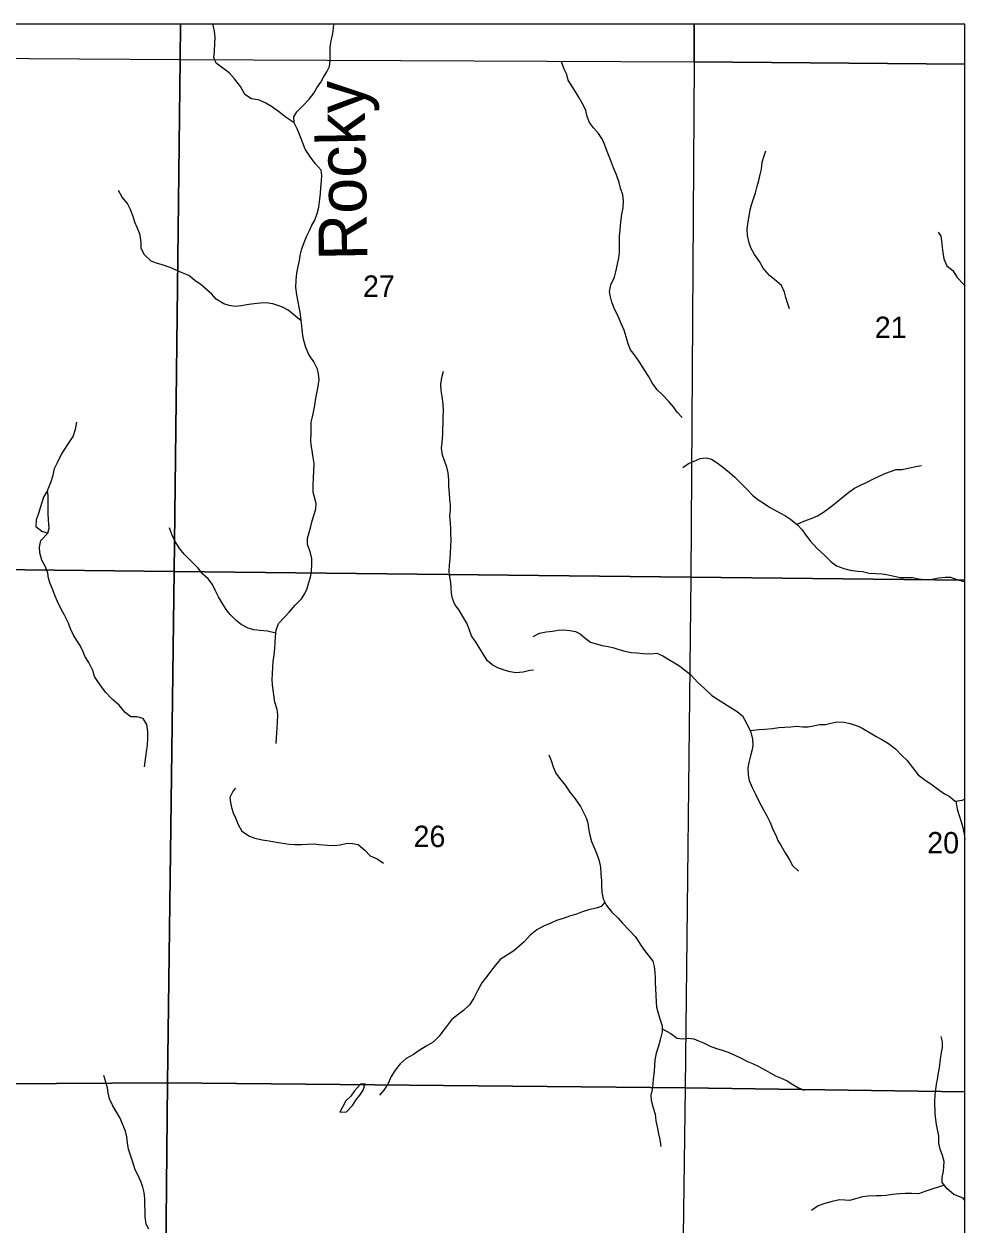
# Model space of a CAD drawing. Extents: x -10 to 158, y 8 to 33.
# Drawn here: x 7.061 to 8.9, y 18.554 to 20.9 of the extents above; entities that cross this region are included whole.
import ezdxf

# ---------------------------------------------------------------- set-up
doc = ezdxf.new("R2010")
doc.units = 0
for name, color, linetype in [('GM_X_Corporation', 7, 'Continuous'), ('GM_X_Minor_Lake', 7, 'Continuous'), ('GM_X_Minor_River', 7, 'Continuous'), ('GM_X_Minor_River_Text', 7, 'Continuous'), ('GM_X_Section_Text', 7, 'Continuous')]:
    doc.layers.add(name, color=color, linetype=linetype)

msp = doc.modelspace()

# ---------------------------------------------------------------- linework, layer by layer
at = {"layer": 'GM_X_Corporation'}
for points in [[(7.3671, 20.9), (6.4812, 20.9), (6.481, 20.8366), (7.3663, 20.8309)], [(8.371, 20.9), (7.3671, 20.9), (7.3663, 20.8309), (8.3706, 20.8259)], [(8.9, 20.8218), (8.9, 20.9), (8.371, 20.9), (8.3706, 20.8259)], [(7.3663, 20.8309), (7.3548, 19.8303), (6.4778, 19.84), (6.4797, 20.3917), (6.481, 20.8366)], [(8.3706, 20.8259), (8.3645, 19.8193), (7.3548, 19.8303), (7.3663, 20.8309)], [(8.9, 19.8134), (8.9, 20.8218), (8.3706, 20.8259), (8.3645, 19.8193)], [(7.3548, 19.8303), (7.3418, 18.8315), (6.4726, 18.8258), (6.4758, 19.3913), (6.4778, 19.84)], [(8.3645, 19.8193), (8.353, 18.8213), (7.3418, 18.8315), (7.3548, 19.8303)], [(8.9, 18.8136), (8.9, 19.8134), (8.3645, 19.8193), (8.353, 18.8213)], [(7.3418, 18.8315), (7.332, 17.8222), (6.4651, 17.8343), (6.4692, 18.3911), (6.4726, 18.8258)], [(8.353, 18.8213), (8.3394, 17.8082), (7.332, 17.8222), (7.3418, 18.8315)], [(8.9, 17.8023), (8.9, 18.8136), (8.353, 18.8213), (8.3394, 17.8082)]]:
    msp.add_lwpolyline(points, close=True, dxfattribs=at)
at = {"layer": 'GM_X_Minor_Lake'}
for points in [[(7.1075, 19.9884), (7.0997, 19.9756), (7.0933, 19.9568), (7.0889, 19.9416), (7.0852, 19.9313), (7.0845, 19.9181), (7.0959, 19.909), (7.1077, 19.9049)], [(7.1077, 19.9049), (7.1106, 19.9152), (7.1094, 19.9304), (7.1085, 19.944), (7.1084, 19.9573), (7.1087, 19.969), (7.1083, 19.9785), (7.1075, 19.9884)], [(7.6786, 18.7736), (7.6915, 18.7749), (7.7031, 18.7872), (7.7094, 18.7972), (7.7176, 18.8072), (7.7239, 18.8171), (7.728, 18.829), (7.7211, 18.8286)], [(7.7211, 18.8286), (7.7185, 18.8284), (7.7073, 18.8154), (7.7002, 18.8054), (7.6901, 18.7958), (7.6786, 18.7736)]]:
    msp.add_lwpolyline(points, dxfattribs=at)
at = {"layer": 'GM_X_Minor_River'}
for points in [[(7.5895, 20.7071), (7.5735, 20.7176), (7.5587, 20.7289), (7.5446, 20.7387), (7.534, 20.7451), (7.5214, 20.7514), (7.5059, 20.7536), (7.493, 20.7626), (7.4845, 20.7778), (7.4723, 20.7928), (7.462, 20.8049), (7.4495, 20.8139), (7.4369, 20.8237), (7.4323, 20.8343), (7.4334, 20.8457), (7.4344, 20.8624), (7.4347, 20.8734), (7.4335, 20.8863), (7.4311, 20.898), (7.4304, 20.9)], [(7.5895, 20.7071), (7.5883, 20.7189), (7.5943, 20.7284), (7.6059, 20.7402), (7.6183, 20.7532), (7.6273, 20.7646), (7.6333, 20.7753), (7.6412, 20.7863), (7.6464, 20.7959), (7.6531, 20.8065), (7.658, 20.8168), (7.6598, 20.8289), (7.6593, 20.8403), (7.6596, 20.8551), (7.6618, 20.8673), (7.6647, 20.8817), (7.6658, 20.8919), (7.6666, 20.9)], [(8.3472, 20.1314), (8.3379, 20.1419), (8.3295, 20.1524), (8.3211, 20.1622), (8.3085, 20.1762), (8.2982, 20.1852), (8.289, 20.1992), (8.2814, 20.2117), (8.2745, 20.223), (8.2634, 20.2404), (8.2542, 20.2536), (8.2466, 20.2634), (8.2419, 20.2751), (8.2377, 20.2888), (8.2338, 20.302), (8.2273, 20.3164), (8.2223, 20.3292), (8.2161, 20.3413), (8.21, 20.3565), (8.2072, 20.3671), (8.2056, 20.3777), (8.2078, 20.3902), (8.2149, 20.4054), (8.2179, 20.4157), (8.2208, 20.4305), (8.2234, 20.443), (8.2252, 20.4537), (8.2251, 20.4631), (8.2246, 20.4757), (8.225, 20.4855), (8.226, 20.4973), (8.2271, 20.5068), (8.2281, 20.5189), (8.2296, 20.5288), (8.2318, 20.5406), (8.2328, 20.5546), (8.2312, 20.566), (8.2269, 20.5796), (8.2242, 20.5906), (8.2188, 20.6053), (8.213, 20.6193), (8.2073, 20.6348), (8.2007, 20.6511), (8.1961, 20.6632), (8.1915, 20.6746), (8.1838, 20.6859), (8.1739, 20.6972), (8.1663, 20.7078), (8.1616, 20.7191), (8.1589, 20.7309), (8.1547, 20.7411), (8.1462, 20.7558), (8.1401, 20.7656), (8.1336, 20.7758), (8.1248, 20.7902), (8.1217, 20.8015), (8.1171, 20.8118), (8.1117, 20.8258)], [(7.5539, 19.4944), (7.5555, 19.5157), (7.5561, 19.5251), (7.5568, 19.5354), (7.5571, 19.5502), (7.5559, 19.5608), (7.5512, 19.5752), (7.55, 19.5846), (7.5481, 19.5994), (7.5468, 19.6089), (7.5464, 19.6195), (7.5467, 19.6298), (7.5474, 19.6442), (7.5484, 19.6544), (7.5502, 19.6666), (7.5513, 19.6802), (7.5523, 19.6912), (7.553, 19.703), (7.5537, 19.7159), (7.5589, 19.7284), (7.5701, 19.7414), (7.5795, 19.751), (7.5912, 19.7643), (7.6032, 19.7769), (7.6099, 19.7872), (7.6148, 19.7974), (7.6177, 19.8088), (7.6211, 19.8195), (7.6233, 19.8305), (7.6239, 19.8445), (7.6238, 19.8555), (7.6203, 19.8695), (7.6153, 19.8828), (7.6152, 19.8957), (7.6182, 19.9063), (7.6219, 19.9185), (7.6241, 19.9291), (7.6285, 19.9417), (7.6315, 19.9527), (7.6325, 19.9629), (7.6287, 19.9758), (7.6263, 19.9856), (7.6266, 19.9985), (7.6269, 20.0137), (7.6276, 20.0262), (7.6282, 20.041), (7.6262, 20.0528), (7.6243, 20.0664), (7.6227, 20.0778), (7.6215, 20.0872), (7.6221, 20.0986), (7.6221, 20.11), (7.6227, 20.1221), (7.6253, 20.1324), (7.6275, 20.1449), (7.6293, 20.1544), (7.6311, 20.1651), (7.6337, 20.1787), (7.6362, 20.192), (7.638, 20.2053), (7.6365, 20.2163), (7.6349, 20.2258), (7.6276, 20.2401), (7.618, 20.2541), (7.6122, 20.2681), (7.6084, 20.2817), (7.6064, 20.2912), (7.6048, 20.3033), (7.6032, 20.3162), (7.6024, 20.3264), (7.6008, 20.3367), (7.5992, 20.3465), (7.5972, 20.3571), (7.5945, 20.3711), (7.5925, 20.3855), (7.5928, 20.3996), (7.5946, 20.4129), (7.5971, 20.4265), (7.5997, 20.4379), (7.6011, 20.4474), (7.6045, 20.4607), (7.6089, 20.4729), (7.6141, 20.4862), (7.619, 20.4964), (7.6238, 20.5071), (7.6294, 20.517), (7.6339, 20.5295), (7.6376, 20.5421), (7.6394, 20.5576), (7.6404, 20.5686), (7.6411, 20.58), (7.6425, 20.5937), (7.6432, 20.6039), (7.642, 20.6145), (7.6305, 20.6274), (7.6195, 20.6421), (7.6107, 20.6557), (7.6053, 20.6693), (7.601, 20.681), (7.5956, 20.6939), (7.5895, 20.7071)], [(8.5573, 20.3433), (8.5548, 20.3511), (8.5501, 20.3654), (8.5474, 20.376), (8.5413, 20.3889), (8.5279, 20.4006), (8.518, 20.4085), (8.5058, 20.4232), (8.4986, 20.4357), (8.489, 20.45), (8.4813, 20.4629), (8.4782, 20.4727), (8.4751, 20.4867), (8.4746, 20.4996), (8.4764, 20.5133), (8.4783, 20.5243), (8.4804, 20.5368), (8.4826, 20.5467), (8.486, 20.5566), (8.4904, 20.5703), (8.4937, 20.5832), (8.4971, 20.5942), (8.5, 20.6063), (8.5022, 20.6162), (8.504, 20.6299), (8.507, 20.6405), (8.5107, 20.6519)], [(7.6029, 20.3198), (7.5777, 20.3411), (7.5667, 20.3467), (7.5572, 20.35), (7.5477, 20.353), (7.5348, 20.3552), (7.5235, 20.3544), (7.511, 20.3531), (7.5004, 20.3523), (7.4857, 20.3496), (7.4739, 20.3484), (7.4622, 20.3498), (7.4516, 20.3531), (7.4371, 20.3622), (7.4283, 20.3723), (7.4181, 20.3814), (7.4074, 20.3904), (7.3949, 20.3987), (7.3831, 20.4085), (7.3705, 20.4137), (7.3599, 20.4185), (7.347, 20.4245), (7.3314, 20.4297), (7.3201, 20.4327), (7.3098, 20.4368), (7.2961, 20.4496), (7.2903, 20.4621), (7.2899, 20.472), (7.2883, 20.4879), (7.2825, 20.5026), (7.2779, 20.5128), (7.2748, 20.5238), (7.2686, 20.5386), (7.2636, 20.5492), (7.2533, 20.562), (7.2457, 20.5744)], [(8.8477, 20.493), (8.8528, 20.4857), (8.8544, 20.4762), (8.8553, 20.4633), (8.8568, 20.4538), (8.8588, 20.4413), (8.8646, 20.4277), (8.876, 20.4187), (8.8848, 20.4047), (8.897, 20.3915), (8.9, 20.3883)], [(8.0567, 19.6378), (8.05, 19.6368), (8.0364, 19.6336), (8.0224, 19.6324), (8.0114, 19.6342), (7.9993, 19.6376), (7.9871, 19.6421), (7.9761, 19.6477), (7.9662, 19.6567), (7.9574, 19.6711), (7.9509, 19.6816), (7.9448, 19.6918), (7.936, 19.7043), (7.931, 19.7176), (7.9267, 19.7293), (7.9191, 19.7421), (7.9118, 19.7546), (7.9034, 19.7659), (7.8988, 19.7776), (7.8968, 19.7875), (7.896, 19.7989), (7.8951, 19.8091), (7.8935, 19.8197), (7.892, 19.8311), (7.8926, 19.8428), (7.8937, 19.8546), (7.8947, 19.8652), (7.8954, 19.88), (7.8957, 19.8914), (7.8956, 19.9051), (7.8952, 19.9145), (7.8947, 19.9248), (7.8931, 19.9388), (7.8945, 19.9509), (7.8945, 19.9604), (7.8932, 19.971), (7.8924, 19.9832), (7.8916, 19.9968), (7.8911, 20.0097), (7.8902, 20.023), (7.8875, 20.0343), (7.8836, 20.0453), (7.879, 20.0578), (7.8774, 20.0711), (7.8785, 20.0824), (7.8799, 20.0988), (7.8798, 20.1094), (7.8801, 20.1196), (7.8804, 20.1314), (7.8811, 20.1443), (7.8802, 20.1579), (7.8782, 20.1723), (7.8766, 20.1841), (7.8761, 20.1966), (7.878, 20.2091), (7.8813, 20.222)], [(7.2967, 19.4487), (7.2996, 19.4681), (7.3006, 19.478), (7.3028, 19.4913), (7.3031, 19.5042), (7.303, 19.5175), (7.301, 19.5311), (7.2941, 19.5432), (7.2816, 19.5465), (7.2699, 19.5461), (7.2588, 19.5551), (7.247, 19.5694), (7.2337, 19.5807), (7.2204, 19.5943), (7.2135, 19.6041), (7.2058, 19.6151), (7.1993, 19.6249), (7.1955, 19.637), (7.1878, 19.6525), (7.1809, 19.6634), (7.1767, 19.6733), (7.1709, 19.6854), (7.1648, 19.6956), (7.1571, 19.7069), (7.1525, 19.7167), (7.1475, 19.7304), (7.1402, 19.7451), (7.1337, 19.7568), (7.1268, 19.7716), (7.1225, 19.7821), (7.1179, 19.7943), (7.1121, 19.8067), (7.1094, 19.817), (7.1078, 19.8268), (7.1028, 19.8408), (7.0959, 19.8525), (7.0924, 19.8665), (7.0916, 19.8779), (7.0941, 19.8908), (7.1077, 19.9049), (7.1106, 19.9152), (7.1094, 19.9304), (7.1085, 19.944), (7.1084, 19.9573), (7.1087, 19.969), (7.1083, 19.9785), (7.1075, 19.9884), (7.1134, 20.0043), (7.1182, 20.0184), (7.1212, 20.0313), (7.1268, 20.0431), (7.1335, 20.0572), (7.1395, 20.0675), (7.1484, 20.0804), (7.1574, 20.0941), (7.1622, 20.1086), (7.1648, 20.1222)], [(8.3489, 20.0336), (8.3598, 20.0411), (8.3707, 20.0461), (8.3824, 20.0511), (8.3941, 20.0527), (8.4044, 20.0497), (8.4158, 20.0426), (8.4264, 20.0351), (8.4397, 20.0238), (8.45, 20.0144), (8.4641, 20.0012), (8.4748, 19.9899), (8.4847, 19.9793), (8.4954, 19.9711), (8.5075, 19.9632), (8.5182, 19.956), (8.5296, 19.9496), (8.5395, 19.9444), (8.549, 19.9388), (8.5588, 19.9328), (8.5729, 19.9215), (8.5821, 19.9117), (8.589, 19.9015), (8.5977, 19.8902), (8.6111, 19.8751), (8.626, 19.8615), (8.6385, 19.8494), (8.6492, 19.8415), (8.6632, 19.836), (8.6757, 19.833), (8.6897, 19.8312), (8.6996, 19.8301), (8.7129, 19.8272), (8.7261, 19.8261), (8.7379, 19.8258), (8.7496, 19.8236), (8.7617, 19.821), (8.7735, 19.8188), (8.7841, 19.8185), (8.7973, 19.8186), (8.8095, 19.816), (8.8212, 19.8149), (8.8359, 19.8154), (8.8484, 19.8178), (8.8613, 19.8194), (8.8719, 19.819), (8.8844, 19.8146), (8.8977, 19.8105), (8.9, 19.8101)], [(8.5712, 19.9229), (8.5906, 19.9303), (8.6016, 19.9346), (8.6118, 19.9392), (8.6235, 19.9461), (8.6385, 19.9572), (8.6483, 19.9648), (8.6592, 19.974), (8.6731, 19.9854), (8.6844, 19.9931), (8.6969, 19.9996), (8.7075, 20.0042), (8.7199, 20.0108), (8.7297, 20.015), (8.7422, 20.0211), (8.7527, 20.025), (8.7656, 20.0293), (8.7765, 20.0297), (8.7924, 20.0328), (8.8034, 20.0356), (8.8151, 20.0375)], [(7.5534, 19.71), (7.5374, 19.7139), (7.5223, 19.7149), (7.5105, 19.7164), (7.4995, 19.7193), (7.4859, 19.7265), (7.476, 19.7344), (7.4641, 19.746), (7.4561, 19.7558), (7.4496, 19.7668), (7.4412, 19.7808), (7.435, 19.7936), (7.4293, 19.805), (7.4213, 19.8163), (7.411, 19.8253), (7.4014, 19.8367), (7.3881, 19.8502), (7.374, 19.8642), (7.366, 19.8747), (7.3564, 19.8891), (7.3503, 19.9027), (7.3456, 19.9156)], [(8.0562, 19.7031), (8.0684, 19.7097), (8.0816, 19.7121), (8.0937, 19.7137), (8.1051, 19.7156), (8.1153, 19.7164), (8.1278, 19.715), (8.1388, 19.7128), (8.1483, 19.7083), (8.1578, 19.7), (8.1681, 19.6925), (8.1791, 19.6888), (8.1912, 19.6855), (8.2026, 19.6836), (8.2136, 19.6814), (8.2238, 19.6781), (8.2356, 19.6747), (8.2481, 19.6718), (8.259, 19.6711), (8.2712, 19.67), (8.2855, 19.6697), (8.298, 19.6706), (8.3094, 19.6653), (8.3216, 19.6586), (8.3322, 19.6518), (8.3425, 19.6451), (8.352, 19.6383), (8.3634, 19.6289), (8.3783, 19.6134), (8.3909, 19.6018), (8.4053, 19.5882), (8.4183, 19.5796), (8.4289, 19.5732), (8.4414, 19.5653), (8.4547, 19.557), (8.465, 19.548), (8.4742, 19.5314), (8.4815, 19.5166), (8.4846, 19.5026), (8.4855, 19.4905), (8.4837, 19.4798), (8.4811, 19.4703), (8.4774, 19.457), (8.476, 19.4468), (8.4764, 19.4331), (8.4784, 19.4222), (8.4842, 19.4085), (8.4907, 19.3953), (8.4968, 19.3828), (8.5068, 19.3632), (8.513, 19.3526), (8.5191, 19.3401), (8.5253, 19.325), (8.5302, 19.3152), (8.5345, 19.3049), (8.5406, 19.294), (8.5487, 19.2804), (8.5567, 19.2683), (8.5628, 19.2562), (8.5746, 19.2445)], [(8.4801, 19.5195), (8.4981, 19.5213), (8.5087, 19.5225), (8.5239, 19.5237), (8.5363, 19.5253), (8.5473, 19.5261), (8.5598, 19.527), (8.5708, 19.5278), (8.5829, 19.5271), (8.5935, 19.5268), (8.6041, 19.5288), (8.6154, 19.5311), (8.6275, 19.5316), (8.6377, 19.5339), (8.6502, 19.5366), (8.6634, 19.536), (8.6756, 19.5334), (8.6911, 19.5278), (8.7006, 19.5233), (8.715, 19.5154), (8.728, 19.5075), (8.7375, 19.5023), (8.7508, 19.494), (8.7645, 19.4835), (8.7767, 19.4707), (8.7866, 19.4616), (8.7973, 19.4473), (8.8083, 19.4333), (8.8224, 19.4228), (8.8331, 19.4153), (8.8464, 19.4059), (8.8597, 19.3957), (8.8692, 19.3912), (8.881, 19.3814), (8.8946, 19.3838), (8.9, 19.3856)], [(8.0867, 19.4721), (8.0913, 19.4611), (8.0952, 19.4486), (8.1006, 19.4361), (8.1075, 19.4263), (8.1185, 19.4131), (8.1281, 19.3991), (8.1384, 19.3863), (8.1484, 19.3712), (8.1537, 19.361), (8.1599, 19.3492), (8.163, 19.339), (8.1646, 19.328), (8.1669, 19.3151), (8.17, 19.303), (8.1747, 19.2921), (8.18, 19.28), (8.1854, 19.2648), (8.1878, 19.2523), (8.1886, 19.2394), (8.1895, 19.2258), (8.1896, 19.2159), (8.1904, 19.2038), (8.1931, 19.1905), (8.1997, 19.1777), (8.21, 19.1649), (8.2226, 19.1528), (8.231, 19.143), (8.2435, 19.1294), (8.2557, 19.117), (8.2721, 19.0925)], [(7.4746, 19.4072), (7.4703, 19.4017), (7.4636, 19.3888), (7.4648, 19.3789), (7.4668, 19.3691), (7.4699, 19.3589), (7.4745, 19.349), (7.4799, 19.3362), (7.4868, 19.3229), (7.5016, 19.3132), (7.5122, 19.3094), (7.5266, 19.3061), (7.5403, 19.3039), (7.5509, 19.3021), (7.5623, 19.3003), (7.5793, 19.2974), (7.5907, 19.2971), (7.6035, 19.2968), (7.6145, 19.2976), (7.6266, 19.298), (7.638, 19.297), (7.6543, 19.2956), (7.6679, 19.2949), (7.6788, 19.2961), (7.6925, 19.2992), (7.703, 19.2989), (7.7144, 19.2967), (7.7274, 19.2858), (7.7377, 19.2749), (7.7513, 19.2689), (7.7635, 19.2602)], [(8.8819, 19.3816), (8.8845, 19.3659), (8.8895, 19.3515), (8.8923, 19.3413), (8.8957, 19.33), (8.8981, 19.3174), (8.9, 19.3075)], [(8.1965, 19.184), (8.1891, 19.1757), (8.1793, 19.1726), (8.1642, 19.1695), (8.1509, 19.1649), (8.1411, 19.161), (8.1275, 19.1571), (8.1151, 19.1525), (8.1019, 19.1482), (8.0905, 19.1432), (8.0762, 19.1371), (8.0634, 19.1302), (8.0506, 19.1198), (8.0389, 19.1069), (8.0185, 19.0892)], [(8.0185, 19.0892), (7.9915, 19.072), (7.9829, 19.0612), (7.9747, 19.0512), (7.9654, 19.0393), (7.956, 19.0263), (7.9479, 19.0125), (7.9401, 18.9969), (7.932, 18.9835), (7.92, 18.9723), (7.9072, 18.963), (7.8967, 18.9542), (7.887, 18.9415), (7.8795, 18.9319), (7.8728, 18.9223), (7.8608, 18.9108), (7.8473, 18.9026), (7.8333, 18.8941), (7.8221, 18.8867), (7.8081, 18.8786), (7.7961, 18.8686), (7.7868, 18.8563), (7.7786, 18.8437), (7.7731, 18.8299), (7.7645, 18.8169), (7.7559, 18.8069)], [(8.2721, 19.0925), (8.2898, 19.069), (8.2925, 19.0584), (8.2938, 19.0466), (8.2944, 19.0364), (8.2949, 19.0254), (8.295, 19.0155), (8.2959, 19.0018), (8.2965, 18.9889), (8.2974, 18.9794), (8.3002, 18.9673), (8.3042, 18.9545), (8.3081, 18.9427), (8.3086, 18.9306), (8.305, 18.918), (8.301, 18.9028), (8.2963, 18.8891), (8.2942, 18.8765), (8.2932, 18.8651), (8.2926, 18.8533), (8.2909, 18.8392), (8.2899, 18.8286), (8.2885, 18.8183), (8.286, 18.8069), (8.2869, 18.7974), (8.2909, 18.7827), (8.2944, 18.7698), (8.2961, 18.7573), (8.2982, 18.7452), (8.301, 18.7319), (8.3034, 18.7202), (8.3059, 18.7069)], [(8.3084, 18.9366), (8.325, 18.9278), (8.3376, 18.9184), (8.3483, 18.9171), (8.3596, 18.9183), (8.3699, 18.917), (8.3794, 18.9133), (8.389, 18.9092), (8.4023, 18.9029), (8.4142, 18.8985), (8.4256, 18.8949), (8.4374, 18.8909), (8.4504, 18.8853), (8.4626, 18.8794), (8.4752, 18.8727), (8.4851, 18.8687), (8.4958, 18.8635), (8.51, 18.8561), (8.5195, 18.8509), (8.5298, 18.845), (8.5394, 18.8409), (8.5523, 18.835), (8.5638, 18.8283), (8.5745, 18.8216), (8.5867, 18.8168)], [(8.9, 18.6013), (8.8965, 18.6062), (8.8785, 18.6129), (8.8655, 18.6241), (8.8555, 18.6365), (8.8557, 18.646), (8.8578, 18.6585), (8.8588, 18.668), (8.8591, 18.6775), (8.8559, 18.6893), (8.8516, 18.7014), (8.8491, 18.7135), (8.8486, 18.7275), (8.8465, 18.74), (8.8445, 18.7499), (8.8432, 18.7594), (8.8415, 18.7711), (8.8412, 18.7954), (8.8415, 18.8072), (8.8428, 18.8178), (8.8446, 18.8285), (8.8464, 18.838), (8.8481, 18.8505), (8.8499, 18.8608), (8.8519, 18.8772), (8.8544, 18.8905), (8.8558, 18.9004), (8.856, 18.9114), (8.8532, 18.9216)], [(7.3049, 18.5455), (7.3002, 18.5553), (7.2981, 18.5697), (7.2976, 18.6054), (7.2963, 18.6168), (7.2935, 18.6274), (7.2904, 18.6372), (7.2837, 18.6512), (7.2787, 18.6614), (7.2739, 18.6765), (7.27, 18.6882), (7.2652, 18.7015), (7.2632, 18.714), (7.2619, 18.7257), (7.2595, 18.7371), (7.2532, 18.7522), (7.2489, 18.762), (7.2404, 18.7763), (7.2349, 18.7861), (7.2283, 18.8001), (7.2259, 18.8114), (7.2242, 18.8217), (7.2214, 18.8323), (7.2174, 18.8455)], [(8.8599, 18.631), (8.8374, 18.6241), (8.8234, 18.6194), (8.8091, 18.6142), (8.7962, 18.6148), (8.7829, 18.6147), (8.773, 18.6142), (8.7586, 18.6128), (8.7458, 18.6108), (8.7363, 18.6107), (8.7268, 18.6102), (8.7105, 18.61), (8.6995, 18.6083), (8.6859, 18.6043), (8.6746, 18.6015), (8.6651, 18.6018), (8.6548, 18.6024), (8.6404, 18.5992), (8.6264, 18.5952), (8.6128, 18.5912), (8.6004, 18.582)]]:
    msp.add_lwpolyline(points, dxfattribs=at)

# ---------------------------------------------------------------- texts
at = {"layer": 'GM_X_Minor_River_Text'}
msp.add_text('Rocky', height=0.09468, rotation=91.0077, dxfattribs=at).set_placement((7.7323, 20.4384))
at = {"layer": 'GM_X_Section_Text'}
for s, p in [('27', (7.7237, 20.3669)), ('21', (8.7237, 20.2864)), ('26', (7.8224, 19.2919)), ('20', (8.8262, 19.2794))]:
    msp.add_text(s, height=0.04186, rotation=0, dxfattribs=at).set_placement(p)

doc.saveas('drawing.dxf')
